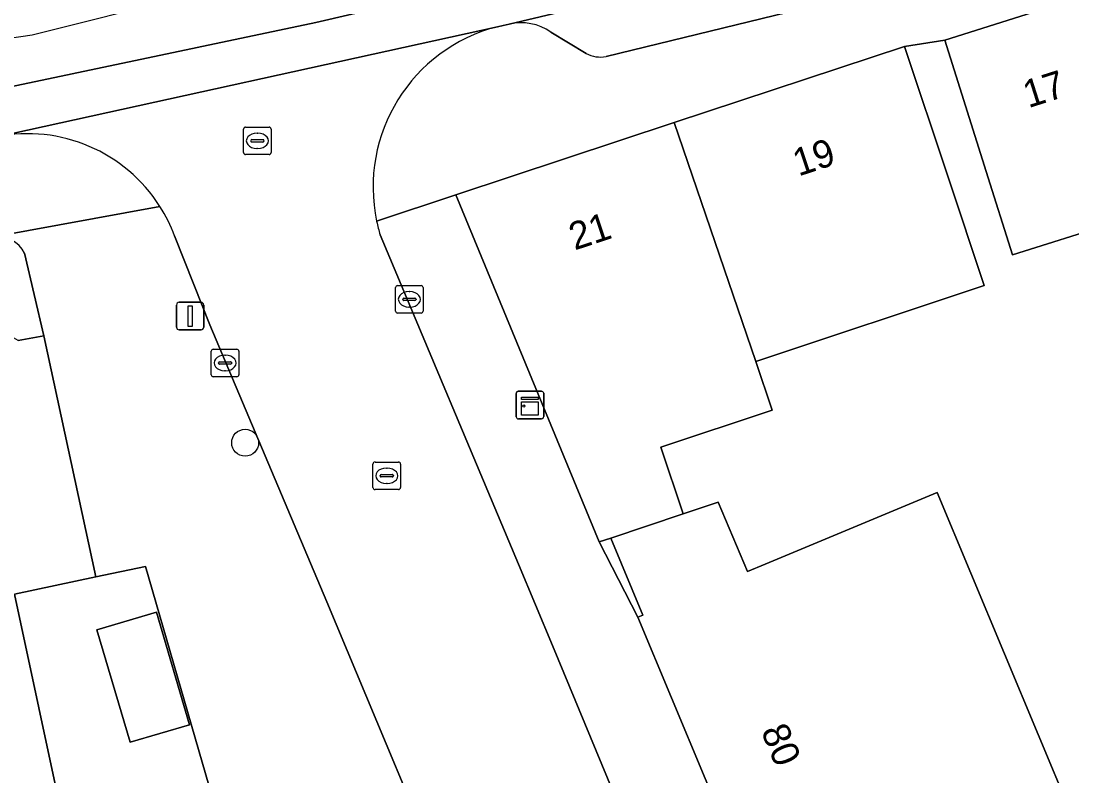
# Model space of a CAD drawing. Extents: x 159053 to 160042, y 380449 to 381423.
# Drawn here: x 159553.7 to 159591.85, y 381293.84 to 381321.26 of the extents above; entities that cross this region are included whole.
import ezdxf

# ---------------------------------------------------------------- set-up
doc = ezdxf.new("R2010")
doc.units = 0
for name, color, linetype in [('IMGEO_Boom', 7, 'Continuous'), ('IMGEO_Brandkraan', 7, 'Continuous'), ('IMGEO_Erf', 7, 'Continuous'), ('IMGEO_Kast', 7, 'Continuous'), ('IMGEO_Kolk', 7, 'Continuous'), ('IMGEO_Lichtmast', 7, 'Continuous'), ('IMGEO_Muur', 7, 'Continuous'), ('IMGEO_Pand', 7, 'Continuous'), ('IMGEO_Pand_nummerreeks', 7, 'Continuous'), ('IMGEO_Parkeervlak_open', 7, 'Continuous'), ('IMGEO_Rijbaan_lokaal_gesloten', 7, 'Continuous'), ('IMGEO_Rijbaan_lokaal_open', 7, 'Continuous'), ('IMGEO_Rioolput', 7, 'Continuous'), ('IMGEO_Voetpad_open', 7, 'Continuous')]:
    doc.layers.add(name, color=color, linetype=linetype)

msp = doc.modelspace()

# ---------------------------------------------------------------- linework, layer by layer
at = {"layer": 'IMGEO_Boom'}
msp.add_circle((159561.84, 381305.945), 0.489, dxfattribs=at)
at = {"layer": 'IMGEO_Brandkraan'}
for p, q in [((159561.783, 381316.485), (159561.783, 381317.337)), ((159561.858, 381317.411), (159562.71, 381317.411)), ((159562.271, 381317.191), (159562.296, 381317.191)), ((159562.784, 381317.337), (159562.784, 381316.485)), ((159562.042, 381316.905), (159562.042, 381316.917)), ((159562.48, 381316.868), (159562.082, 381316.868)), ((159562.085, 381316.954), (159562.483, 381316.954)), ((159562.526, 381316.917), (159562.526, 381316.905)), ((159562.71, 381316.411), (159561.858, 381316.411)), ((159562.294, 381316.631), (159562.269, 381316.631))]:
    msp.add_line(p, q, dxfattribs=at)
for points in [[(159561.783, 381316.485), (159561.783, 381317.337)], [(159561.858, 381317.411), (159562.71, 381317.411)], [(159562.784, 381317.337), (159562.784, 381316.485)], [(159562.71, 381316.411), (159561.858, 381316.411)]]:
    msp.add_lwpolyline(points, dxfattribs=at)
for centre, radius, start, end in [((159561.86, 381317.335), 0.0765, 91.552, 178.448), ((159561.86, 381317.335), 0.0765, 91.552, 178.448), ((159562.708, 381317.335), 0.0765, 1.552, 88.448), ((159562.708, 381317.335), 0.0765, 1.552, 88.448), ((159562.082, 381316.914), 0.0403, 85.8775, 175.7526), ((159562.079, 381316.904), 0.0366, 178.938, 274.7102), ((159562.483, 381316.911), 0.043, 264.8664, 352.4533), ((159562.487, 381316.916), 0.0386, 1.7309, 96.639), ((159561.86, 381316.487), 0.0765, 181.552, 268.448), ((159561.86, 381316.487), 0.0765, 181.552, 268.448), ((159562.708, 381316.487), 0.0765, 271.552, 358.448), ((159562.708, 381316.487), 0.0765, 271.552, 358.448)]:
    msp.add_arc(centre, radius, start, end, dxfattribs=at)
for centre, major_axis, ratio, start_param, end_param in [((159562.27, 381316.911), (-0.387, 0.002), 0.722429, 4.712389, 7.853982), ((159562.295, 381316.911), (-0.39, 0.002), 0.717154, 1.570796, 4.712389)]:
    msp.add_ellipse(centre, major_axis=major_axis, ratio=ratio, start_param=start_param, end_param=end_param, dxfattribs=at)
at = {"layer": 'IMGEO_Erf'}
for points in [[(159593.316, 381313.91), (159589.693, 381312.771), (159588.74, 381315.803), (159587.241, 381320.572), (159585.778, 381320.34), (159587.357, 381315.596), (159588.667, 381311.658), (159580.378, 381308.9), (159580.968, 381307.126), (159576.928, 381305.781), (159577.735, 381303.358), (159579.012, 381303.783), (159580.076, 381301.268), (159580.713, 381301.534), (159586.961, 381304.139), (159591.849, 381292.42)], [(159553.604, 381309.656), (159554.534, 381309.834), (159553.835, 381312.831)]]:
    msp.add_lwpolyline(points, dxfattribs=at)
for points in [[(159575.109, 381302.484), (159574.69, 381302.345), (159576.098, 381299.609), (159576.277, 381299.684)], [(159558.221, 381301.446), (159556.421, 381301.077), (159553.469, 381300.442), (159556.077, 381288.227), (159555.061, 381287.589), (159554.858, 381287.461), (159555.51, 381286.274), (159555.846, 381285.457), (159556.236, 381285.612), (159557.155, 381285.978), (159562.096, 381287.943), (159561.565, 381289.914)], [(159557.666, 381295.068), (159556.46, 381299.149), (159558.618, 381299.787), (159559.824, 381295.706)]]:
    msp.add_lwpolyline(points, close=True, dxfattribs=at)
msp.add_arc((159552.827, 381312.293), 1.143, 28.0919, 96.1322, dxfattribs=at)
at = {"layer": 'IMGEO_Kast'}
for p, q in [((159571.677, 381306.891), (159571.677, 381307.732)), ((159571.677, 381307.732), (159571.677, 381306.891)), ((159571.752, 381307.816), (159572.593, 381307.816)), ((159572.593, 381307.816), (159571.752, 381307.816)), ((159572.677, 381307.741), (159572.677, 381306.9)), ((159572.677, 381306.9), (159572.677, 381307.741)), ((159572.602, 381306.816), (159571.761, 381306.816)), ((159571.761, 381306.816), (159572.602, 381306.816))]:
    msp.add_line(p, q, dxfattribs=at)
for points in [[(159571.872, 381307.606), (159572.472, 381307.606), (159572.472, 381307.521), (159571.872, 381307.521), (159571.872, 381307.606)], [(159571.872, 381307.431), (159572.472, 381307.431), (159572.472, 381306.942), (159571.872, 381306.942), (159571.872, 381307.431)]]:
    msp.add_lwpolyline(points, dxfattribs=at)
msp.add_circle((159571.956, 381307.28), 0.0377, dxfattribs=at)
for centre, start, end in [((159571.755, 381307.738), 92.4484, 184.2845), ((159571.755, 381307.738), 92.4484, 184.2845), ((159572.599, 381307.738), 2.4484, 94.2845), ((159572.599, 381307.738), 2.4484, 94.2845), ((159571.755, 381306.894), 182.4484, 274.2845), ((159571.755, 381306.894), 182.4484, 274.2845), ((159572.599, 381306.894), 272.4484, 4.2845), ((159572.599, 381306.894), 272.4484, 4.2845)]:
    msp.add_arc(centre, 0.0779, start, end, dxfattribs=at)
at = {"layer": 'IMGEO_Kolk'}
for p, q in [((159567.3, 381310.728), (159567.3, 381311.58)), ((159567.375, 381311.654), (159568.227, 381311.654)), ((159567.788, 381311.434), (159567.813, 381311.434)), ((159568.301, 381311.58), (159568.301, 381310.728)), ((159567.559, 381311.148), (159567.559, 381311.16)), ((159567.997, 381311.111), (159567.599, 381311.111)), ((159567.602, 381311.197), (159568, 381311.197)), ((159568.043, 381311.16), (159568.043, 381311.148)), ((159567.811, 381310.874), (159567.786, 381310.874)), ((159568.227, 381310.654), (159567.375, 381310.654)), ((159560.61, 381308.417), (159560.61, 381309.269)), ((159560.685, 381309.343), (159561.537, 381309.343)), ((159561.611, 381309.269), (159561.611, 381308.417)), ((159560.869, 381308.837), (159560.869, 381308.849)), ((159561.307, 381308.8), (159560.909, 381308.8)), ((159560.912, 381308.886), (159561.31, 381308.886)), ((159561.098, 381309.123), (159561.123, 381309.123)), ((159561.353, 381308.849), (159561.353, 381308.837)), ((159561.121, 381308.563), (159561.096, 381308.563)), ((159561.537, 381308.343), (159560.685, 381308.343))]:
    msp.add_line(p, q, dxfattribs=at)
for points in [[(159567.3, 381310.728), (159567.3, 381311.58)], [(159567.375, 381311.654), (159568.227, 381311.654)], [(159568.301, 381311.58), (159568.301, 381310.728)], [(159568.227, 381310.654), (159567.375, 381310.654)], [(159560.61, 381308.417), (159560.61, 381309.269)], [(159560.685, 381309.343), (159561.537, 381309.343)], [(159561.611, 381309.269), (159561.611, 381308.417)], [(159561.537, 381308.343), (159560.685, 381308.343)]]:
    msp.add_lwpolyline(points, dxfattribs=at)
for centre, radius, start, end in [((159567.377, 381311.578), 0.0765, 91.552, 178.448), ((159567.377, 381311.578), 0.0765, 91.552, 178.448), ((159568.225, 381311.578), 0.0765, 1.552, 88.448), ((159568.225, 381311.578), 0.0765, 1.552, 88.448), ((159567.599, 381311.157), 0.0403, 85.8775, 175.7526), ((159567.596, 381311.147), 0.0366, 178.938, 274.7102), ((159568, 381311.154), 0.043, 264.8664, 352.4533), ((159568.004, 381311.159), 0.0386, 1.7309, 96.639), ((159567.377, 381310.73), 0.0765, 181.552, 268.448), ((159567.377, 381310.73), 0.0765, 181.552, 268.448), ((159568.225, 381310.73), 0.0765, 271.552, 358.448), ((159568.225, 381310.73), 0.0765, 271.552, 358.448), ((159560.687, 381309.267), 0.0765, 91.552, 178.448), ((159560.687, 381309.267), 0.0765, 91.552, 178.448), ((159561.535, 381309.267), 0.0765, 1.552, 88.448), ((159561.535, 381309.267), 0.0765, 1.552, 88.448), ((159560.909, 381308.846), 0.0403, 85.8775, 175.7526), ((159560.906, 381308.836), 0.0366, 178.938, 274.7102), ((159561.31, 381308.843), 0.043, 264.8664, 352.4533), ((159561.314, 381308.848), 0.0386, 1.7309, 96.639), ((159560.687, 381308.419), 0.0765, 181.552, 268.448), ((159560.687, 381308.419), 0.0765, 181.552, 268.448), ((159561.535, 381308.419), 0.0765, 271.552, 358.448), ((159561.535, 381308.419), 0.0765, 271.552, 358.448)]:
    msp.add_arc(centre, radius, start, end, dxfattribs=at)
for centre, major_axis, ratio, start_param, end_param in [((159567.787, 381311.154), (-0.387, 0.002), 0.722429, 4.712389, 7.853982), ((159567.812, 381311.154), (-0.39, 0.002), 0.717154, 1.570796, 4.712389), ((159561.097, 381308.843), (-0.387, 0.002), 0.722429, 4.712389, 7.853982), ((159561.122, 381308.843), (-0.39, 0.002), 0.717154, 1.570796, 4.712389)]:
    msp.add_ellipse(centre, major_axis=major_axis, ratio=ratio, start_param=start_param, end_param=end_param, dxfattribs=at)
at = {"layer": 'IMGEO_Lichtmast'}
for p, q in [((159559.349, 381310.146), (159559.349, 381310.946)), ((159559.349, 381310.946), (159559.349, 381310.146)), ((159559.449, 381311.046), (159560.239, 381311.046)), ((159560.239, 381311.046), (159559.449, 381311.046)), ((159560.339, 381310.946), (159560.339, 381310.146)), ((159560.339, 381310.146), (159560.339, 381310.946)), ((159560.239, 381310.046), (159559.449, 381310.046)), ((159559.449, 381310.046), (159560.239, 381310.046))]:
    msp.add_line(p, q, dxfattribs=at)
msp.add_lwpolyline([(159559.769, 381310.921), (159559.919, 381310.921), (159559.919, 381310.171), (159559.769, 381310.171), (159559.769, 381310.921)], dxfattribs=at)
for centre, start, end in [((159559.449, 381310.946), 90, 180), ((159559.449, 381310.946), 90, 180), ((159560.239, 381310.946), 0, 90), ((159560.239, 381310.946), 360, 90), ((159559.449, 381310.146), 180, 270), ((159559.449, 381310.146), 180, 270), ((159560.239, 381310.146), 270, 0), ((159560.239, 381310.146), 270, 0)]:
    msp.add_arc(centre, 0.1, start, end, dxfattribs=at)
at = {"layer": 'IMGEO_Muur'}
msp.add_lwpolyline([(159558.221, 381301.446), (159561.565, 381289.914)], dxfattribs=at)
at = {"layer": 'IMGEO_Pand'}
for points in [[(159592.718, 381322.313), (159587.241, 381320.572), (159588.74, 381315.803), (159589.693, 381312.771), (159593.316, 381313.91), (159594.11, 381311.386), (159595.973, 381311.971)], [(159577.41, 381317.574), (159580.378, 381308.9), (159588.667, 381311.658), (159587.357, 381315.596), (159585.778, 381320.34)], [(159577.41, 381317.574), (159569.482, 381314.953), (159574.69, 381302.345), (159575.109, 381302.484), (159577.735, 381303.358), (159576.928, 381305.781), (159580.968, 381307.126), (159580.378, 381308.9)], [(159556.421, 381301.077), (159554.534, 381309.834), (159553.604, 381309.656), (159553.011, 381309.994), (159551.498, 381309.705), (159551.052, 381309.169), (159548.568, 381308.694), (159551.59, 381294.585), (159552, 381292.661), (159554.858, 381287.461), (159555.061, 381287.589), (159556.077, 381288.227), (159553.469, 381300.442)], [(159586.961, 381304.139), (159580.713, 381301.534), (159580.076, 381301.268), (159579.012, 381303.783), (159577.735, 381303.358), (159575.109, 381302.484), (159576.277, 381299.684), (159576.098, 381299.609), (159580.986, 381287.89), (159584.852, 381289.503), (159585.601, 381289.815), (159591.849, 381292.42)], [(159558.618, 381299.787), (159556.46, 381299.149), (159557.666, 381295.068), (159559.824, 381295.706)]]:
    msp.add_lwpolyline(points, close=True, dxfattribs=at)
at = {"layer": 'IMGEO_Parkeervlak_open'}
for points in [[(159590.403, 381325.885), (159588.402, 381325.36), (159586.275, 381324.778), (159575.262, 381322.073), (159571.419, 381321.15)], [(159574.94, 381319.975), (159584.832, 381322.392)], [(159572.933, 381320.857), (159574.22, 381320.084)]]:
    msp.add_lwpolyline(points, dxfattribs=at)
for centre, radius, start, end in [((159571.848, 381319.31), 1.89, 54.9679, 103.1264), ((159574.73, 381321.017), 1.063, 241.3669, 281.416)]:
    msp.add_arc(centre, radius, start, end, dxfattribs=at)
at = {"layer": 'IMGEO_Rijbaan_lokaal_gesloten'}
msp.add_lwpolyline([(159485.73, 381310.724), (159485.73, 381310.724), (159486.249, 381307.229), (159498.232, 381309.125), (159519.334, 381312.605), (159537.334, 381315.754), (159551.245, 381318.435), (159564.404, 381321.209), (159579.772, 381324.783), (159593.307, 381328.356), (159605.338, 381331.789), (159626.628, 381338.418), (159649.891, 381345.846), (159673.107, 381353.416), (159685.932, 381357.579), (159685.204, 381359.893), (159670.766, 381354.293), (159597.865, 381331.733), (159554.111, 381320.745)], close=True, dxfattribs=at)
for points in [[(159646.645, 381343.165), (159647.835, 381343.553), (159654.516, 381345.704), (159666.744, 381349.619), (159667.868, 381349.99), (159673.12, 381351.701), (159683.849, 381355.162), (159686.437, 381355.972), (159685.932, 381357.579), (159673.107, 381353.416), (159649.891, 381345.846), (159626.628, 381338.418), (159605.338, 381331.789), (159593.307, 381328.356), (159579.772, 381324.783), (159564.404, 381321.209), (159551.245, 381318.435)], [(159552.829, 381317.062), (159570.995, 381321.057), (159571.204, 381321.103), (159571.419, 381321.15), (159575.262, 381322.073), (159586.275, 381324.778), (159588.402, 381325.36), (159590.403, 381325.885)]]:
    msp.add_lwpolyline(points, dxfattribs=at)
at = {"layer": 'IMGEO_Rijbaan_lokaal_open'}
for points in [[(159570.995, 381321.057), (159552.829, 381317.062)], [(159559.277, 381313.458), (159559.975, 381311.697), (159560.558, 381310.226), (159564.801, 381300.162), (159569.851, 381288.086), (159571.347, 381284.507), (159572.167, 381282.547), (159573.693, 381278.897), (159576.213, 381272.871), (159582.571, 381275.53), (159579.028, 381284.056), (159577.927, 381286.706), (159576.376, 381290.439), (159572.992, 381298.583)], [(159572.992, 381298.583), (159571.764, 381301.537), (159566.739, 381313.495)]]:
    msp.add_lwpolyline(points, dxfattribs=at)
for centre, radius, start, end in [((159572.498, 381315.233), 6.015, 104.4663, 191.9378), ((159553.938, 381311.476), 5.695, 32.3671, 101.2311), ((159553.989, 381311.501), 5.639, 20.3093, 32.4335), ((159572.856, 381315.318), 6.383, 192.02, 196.5976)]:
    msp.add_arc(centre, radius, start, end, dxfattribs=at)
at = {"layer": 'IMGEO_Rioolput'}
for p, q in [((159566.479, 381304.32), (159566.479, 381305.172)), ((159566.554, 381305.246), (159567.406, 381305.246)), ((159566.967, 381305.026), (159566.992, 381305.026)), ((159567.48, 381305.172), (159567.48, 381304.32)), ((159566.738, 381304.74), (159566.738, 381304.752)), ((159567.176, 381304.703), (159566.778, 381304.703)), ((159566.781, 381304.789), (159567.179, 381304.789)), ((159567.222, 381304.752), (159567.222, 381304.74)), ((159567.406, 381304.246), (159566.554, 381304.246)), ((159566.99, 381304.466), (159566.965, 381304.466))]:
    msp.add_line(p, q, dxfattribs=at)
for points in [[(159566.479, 381304.32), (159566.479, 381305.172)], [(159566.554, 381305.246), (159567.406, 381305.246)], [(159567.48, 381305.172), (159567.48, 381304.32)], [(159567.406, 381304.246), (159566.554, 381304.246)]]:
    msp.add_lwpolyline(points, dxfattribs=at)
for centre, radius, start, end in [((159566.556, 381305.17), 0.0765, 91.552, 178.448), ((159566.556, 381305.17), 0.0765, 91.552, 178.448), ((159567.404, 381305.17), 0.0765, 1.552, 88.448), ((159567.404, 381305.17), 0.0765, 1.552, 88.448), ((159566.778, 381304.749), 0.0403, 85.8775, 175.7526), ((159566.775, 381304.739), 0.0366, 178.938, 274.7102), ((159567.179, 381304.746), 0.043, 264.8664, 352.4533), ((159567.183, 381304.751), 0.0386, 1.7309, 96.639), ((159566.556, 381304.322), 0.0765, 181.552, 268.448), ((159566.556, 381304.322), 0.0765, 181.552, 268.448), ((159567.404, 381304.322), 0.0765, 271.552, 358.448), ((159567.404, 381304.322), 0.0765, 271.552, 358.448)]:
    msp.add_arc(centre, radius, start, end, dxfattribs=at)
for centre, major_axis, ratio, start_param, end_param in [((159566.966, 381304.746), (-0.387, 0.002), 0.722429, 4.712389, 7.853982), ((159566.991, 381304.746), (-0.39, 0.002), 0.717154, 1.570796, 4.712389)]:
    msp.add_ellipse(centre, major_axis=major_axis, ratio=ratio, start_param=start_param, end_param=end_param, dxfattribs=at)
at = {"layer": 'IMGEO_Voetpad_open'}
for points in [[(159566.613, 381313.989), (159569.482, 381314.953), (159577.41, 381317.574), (159585.778, 381320.34), (159587.241, 381320.572), (159592.718, 381322.313), (159598.171, 381324.046), (159598.276, 381323.919), (159606.958, 381326.659), (159612.131, 381328.291), (159615.385, 381329.317), (159626.721, 381332.894), (159627.838, 381333.25), (159642.115, 381338.761), (159649.123, 381341.466), (159649.689, 381340.025), (159649.793, 381340.059), (159662.407, 381344.235)], [(159584.832, 381322.392), (159574.94, 381319.975)], [(159571.419, 381321.15), (159571.204, 381321.103), (159570.995, 381321.057)], [(159574.22, 381320.084), (159572.933, 381320.857)], [(159569.482, 381314.953), (159566.613, 381313.989)], [(159591.061, 381264.236), (159582.388, 381284.596), (159580.986, 381287.89), (159576.098, 381299.609), (159574.69, 381302.345), (159569.482, 381314.953)], [(159485.55, 381301.639), (159500, 381303.852), (159504.45, 381304.533), (159504.373, 381304.731), (159514.383, 381306.418), (159523.095, 381307.767), (159543.626, 381311.785), (159552.705, 381313.429), (159558.748, 381314.525)], [(159558.748, 381314.525), (159552.705, 381313.429)], [(159560.558, 381310.226), (159559.975, 381311.697), (159559.277, 381313.458)], [(159566.739, 381313.495), (159571.764, 381301.537), (159572.992, 381298.583), (159576.376, 381290.439), (159577.927, 381286.706), (159579.028, 381284.056), (159582.571, 381275.53), (159583.704, 381272.806), (159587.281, 381264.197)], [(159553.835, 381312.831), (159554.534, 381309.834), (159556.421, 381301.077), (159558.221, 381301.446), (159561.565, 381289.914), (159562.096, 381287.943), (159562.415, 381288.07), (159563.234, 381284.992), (159565.798, 381275.362), (159566.211, 381274.042), (159569.303, 381274.714)], [(159581.4, 381260.466), (159577.351, 381270.15), (159576.213, 381272.871), (159573.693, 381278.897), (159572.167, 381282.547), (159571.347, 381284.507), (159569.851, 381288.086), (159564.801, 381300.162), (159560.558, 381310.226)]]:
    msp.add_lwpolyline(points, dxfattribs=at)
for centre, radius, start, end in [((159572.498, 381315.233), 6.015, 104.4663, 191.9378), ((159571.848, 381319.31), 1.89, 54.9679, 103.1264), ((159574.73, 381321.017), 1.063, 241.3669, 281.416), ((159553.938, 381311.476), 5.695, 32.3671, 101.2311), ((159553.989, 381311.501), 5.639, 20.3093, 32.4335), ((159572.856, 381315.318), 6.383, 192.02, 196.5976), ((159552.827, 381312.293), 1.143, 28.0919, 96.1322)]:
    msp.add_arc(centre, radius, start, end, dxfattribs=at)

# ---------------------------------------------------------------- texts
at = {"layer": 'IMGEO_Pand_nummerreeks'}
for s, rotation, p in [('17', 17.6301, (159590.272, 381318.094)), ('19', 18.2924, (159581.925, 381315.612)), ('21', 18.2945, (159573.799, 381312.926)), ('80', 292.6431, (159580.551, 381295.48))]:
    msp.add_text(s, height=1, rotation=rotation, dxfattribs=at).set_placement(p)

doc.saveas('drawing.dxf')
